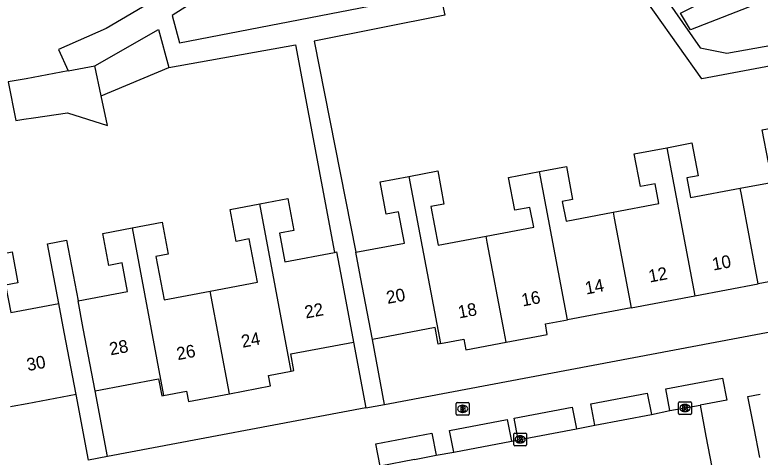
# Model space of a CAD drawing. Extents: x 158352 to 159489, y 383828 to 384597.
# Drawn here: x 158742.5 to 158801.2, y 384071.6 to 384106.4 of the extents above; entities that cross this region are included whole.
import ezdxf

# ---------------------------------------------------------------- set-up
doc = ezdxf.new("R2010")
doc.units = 0
for name, color, linetype in [('IMGEO_Brandkraan', 7, 'Continuous'), ('IMGEO_Kolk', 7, 'Continuous'), ('IMGEO_Pand', 7, 'Continuous'), ('IMGEO_Pand_nummerreeks', 7, 'Continuous'), ('IMGEO_Rijbaan_lokaal_open', 7, 'Continuous'), ('IMGEO_Voetpad_open', 7, 'Continuous')]:
    doc.layers.add(name, color=color, linetype=linetype)

msp = doc.modelspace()

# ---------------------------------------------------------------- linework, layer by layer
at = {"layer": 'IMGEO_Brandkraan'}
for p, q in [((158777.28, 384074.961), (158777.28, 384075.813)), ((158777.355, 384075.887), (158778.207, 384075.887)), ((158777.768, 384075.667), (158777.793, 384075.667)), ((158778.281, 384075.813), (158778.281, 384074.961)), ((158777.791, 384075.107), (158777.766, 384075.107)), ((158778.207, 384074.887), (158777.355, 384074.887))]:
    msp.add_line(p, q, dxfattribs=at)
for points in [[(158777.28, 384074.961), (158777.28, 384075.813)], [(158777.355, 384075.887), (158778.207, 384075.887)], [(158777.628, 384075.587), (158777.628, 384075.187), (158777.841, 384075.187)], [(158777.859, 384075.587), (158777.628, 384075.587)], [(158778.281, 384075.813), (158778.281, 384074.961)], [(158777.807, 384075.506), (158777.753, 384075.506), (158777.753, 384075.43)], [(158777.753, 384075.43), (158777.806, 384075.43)], [(158777.815, 384075.354), (158777.753, 384075.354), (158777.753, 384075.273)], [(158777.753, 384075.273), (158777.815, 384075.273)], [(158778.207, 384074.887), (158777.355, 384074.887)]]:
    msp.add_lwpolyline(points, dxfattribs=at)
for centre, radius, start, end in [((158777.357, 384075.811), 0.0765, 91.55205, 178.44795), ((158777.357, 384075.811), 0.0765, 91.55205, 178.44795), ((158777.863, 384075.442), 0.145, 59.4692, 91.53667), ((158777.888, 384075.489), 0.0922, 285.51372, 58.15012), ((158778.205, 384075.811), 0.0765, 1.55205, 88.44795), ((158778.205, 384075.811), 0.0765, 1.55205, 88.44795), ((158777.357, 384074.963), 0.0765, 181.55205, 268.44795), ((158777.357, 384074.963), 0.0765, 181.55205, 268.44795), ((158777.808, 384075.468), 0.0379, 267.82845, 90.93552), ((158777.816, 384075.313), 0.0404, 269.87594, 90.50774), ((158777.847, 384075.438), 0.251, 268.66757, 293.53466), ((158777.893, 384075.297), 0.105, 301.31148, 78.98903), ((158778.205, 384074.963), 0.0765, 271.55205, 358.44795), ((158778.205, 384074.963), 0.0765, 271.55205, 358.44795)]:
    msp.add_arc(centre, radius, start, end, dxfattribs=at)
for centre, major_axis, ratio, start_param, end_param in [((158777.767, 384075.387), (-0.387, 0.002), 0.722429, 4.712389, 7.853982), ((158777.792, 384075.387), (-0.39, 0.002), 0.717154, 1.570796, 4.712389)]:
    msp.add_ellipse(centre, major_axis=major_axis, ratio=ratio, start_param=start_param, end_param=end_param, dxfattribs=at)
at = {"layer": 'IMGEO_Kolk'}
for p, q in [((158794.79, 384075.018), (158794.79, 384075.87)), ((158794.865, 384075.944), (158795.717, 384075.944)), ((158795.278, 384075.724), (158795.303, 384075.724)), ((158795.791, 384075.87), (158795.791, 384075.018)), ((158795.301, 384075.164), (158795.276, 384075.164)), ((158795.717, 384074.944), (158794.865, 384074.944)), ((158781.805, 384072.549), (158781.805, 384073.401)), ((158781.88, 384073.475), (158782.732, 384073.475)), ((158782.293, 384073.255), (158782.318, 384073.255)), ((158782.806, 384073.401), (158782.806, 384072.549)), ((158782.316, 384072.695), (158782.291, 384072.695)), ((158782.732, 384072.475), (158781.88, 384072.475))]:
    msp.add_line(p, q, dxfattribs=at)
for points in [[(158794.79, 384075.018), (158794.79, 384075.87)], [(158794.865, 384075.944), (158795.717, 384075.944)], [(158795.111, 384075.644), (158795.234, 384075.644), (158795.234, 384075.493), (158795.364, 384075.644), (158795.528, 384075.644), (158795.382, 384075.493), (158795.535, 384075.244), (158795.383, 384075.244), (158795.298, 384075.408), (158795.234, 384075.341), (158795.234, 384075.244), (158795.111, 384075.244), (158795.111, 384075.644)], [(158795.791, 384075.87), (158795.791, 384075.018)], [(158795.717, 384074.944), (158794.865, 384074.944)], [(158781.805, 384072.549), (158781.805, 384073.401)], [(158781.88, 384073.475), (158782.732, 384073.475)], [(158782.806, 384073.401), (158782.806, 384072.549)], [(158782.126, 384073.175), (158782.249, 384073.175), (158782.249, 384073.024), (158782.379, 384073.175), (158782.543, 384073.175), (158782.397, 384073.024), (158782.55, 384072.775), (158782.398, 384072.775), (158782.313, 384072.939), (158782.249, 384072.872), (158782.249, 384072.775), (158782.126, 384072.775), (158782.126, 384073.175)], [(158782.732, 384072.475), (158781.88, 384072.475)]]:
    msp.add_lwpolyline(points, dxfattribs=at)
for centre, start, end in [((158794.867, 384075.868), 91.55205, 178.44795), ((158794.867, 384075.868), 91.55205, 178.44795), ((158795.715, 384075.868), 1.55205, 88.44795), ((158795.715, 384075.868), 1.55205, 88.44795), ((158794.867, 384075.02), 181.55205, 268.44795), ((158794.867, 384075.02), 181.55205, 268.44795), ((158795.715, 384075.02), 271.55205, 358.44795), ((158795.715, 384075.02), 271.55205, 358.44795), ((158781.882, 384073.399), 91.55205, 178.44795), ((158781.882, 384073.399), 91.55205, 178.44795), ((158782.73, 384073.399), 1.55205, 88.44795), ((158782.73, 384073.399), 1.55205, 88.44795), ((158781.882, 384072.551), 181.55205, 268.44795), ((158781.882, 384072.551), 181.55205, 268.44795), ((158782.73, 384072.551), 271.55205, 358.44795), ((158782.73, 384072.551), 271.55205, 358.44795)]:
    msp.add_arc(centre, 0.0765, start, end, dxfattribs=at)
for centre, major_axis, ratio, start_param, end_param in [((158795.277, 384075.444), (-0.387, 0.002), 0.722429, 4.712389, 7.853982), ((158795.302, 384075.444), (-0.39, 0.002), 0.717154, 1.570796, 4.712389), ((158782.292, 384072.975), (-0.387, 0.002), 0.722429, 4.712389, 7.853982), ((158782.317, 384072.975), (-0.39, 0.002), 0.717154, 1.570796, 4.712389)]:
    msp.add_ellipse(centre, major_axis=major_axis, ratio=ratio, start_param=start_param, end_param=end_param, dxfattribs=at)
at = {"layer": 'IMGEO_Pand'}
for points in [[(158802.871, 384108.068), (158795.724, 384105.251), (158794.947, 384106.568), (158802.006, 384110.153), (158801.825, 384110.591), (158804.902, 384112.154)], [(158748.819, 384102.406), (158753.83, 384105.283), (158754.651, 384102.29)], [(158746.706, 384102.014), (158743.404, 384101.402), (158742.003, 384101.142), (158742.589, 384098.118), (158743.219, 384098.209), (158743.987, 384098.32), (158746.652, 384098.705), (158749.803, 384097.716), (158749.314, 384100.047)], [(158746.706, 384102.014), (158748.819, 384102.406)], [(158749.314, 384100.047), (158748.819, 384102.406)], [(158749.314, 384100.047), (158754.651, 384102.29)], [(158799.637, 384092.764), (158803.226, 384093.441), (158802.93, 384095.001), (158801.87, 384094.8), (158801.38, 384097.382), (158803.858, 384097.852)], [(158793.851, 384095.965), (158795.841, 384096.344), (158796.333, 384093.756), (158795.434, 384093.585), (158795.73, 384092.028), (158799.637, 384092.764)], [(158789.629, 384090.877), (158793.237, 384091.558), (158792.941, 384093.117), (158791.779, 384092.896), (158791.288, 384095.478), (158793.851, 384095.965)], [(158793.851, 384095.965), (158796.052, 384084.297)], [(158783.844, 384094.076), (158785.954, 384094.476), (158786.444, 384091.891), (158785.628, 384091.736), (158785.923, 384090.179), (158789.629, 384090.877)], [(158773.551, 384093.706), (158775.815, 384094.135), (158776.311, 384091.516), (158775.273, 384091.319), (158775.85, 384088.279), (158779.622, 384088.99)], [(158779.622, 384088.99), (158783.379, 384089.699), (158783.084, 384091.258), (158781.885, 384091.031), (158781.396, 384093.612), (158783.844, 384094.076)], [(158786.045, 384082.41), (158783.844, 384094.076)], [(158769.377, 384087.719), (158773.2, 384088.439), (158772.732, 384090.918), (158771.764, 384090.735), (158771.283, 384093.277), (158773.551, 384093.706)], [(158773.551, 384093.706), (158776.038, 384080.524)], [(158801.056, 384085.24), (158799.727, 384092.287), (158799.637, 384092.764)], [(158757.89, 384084.656), (158761.625, 384085.36), (158760.98, 384088.779), (158759.936, 384088.582), (158759.462, 384091.093), (158761.801, 384091.535)], [(158761.801, 384091.535), (158764.012, 384091.952), (158764.486, 384089.441), (158763.363, 384089.229), (158763.787, 384086.979), (158767.698, 384087.716)], [(158764.285, 384078.359), (158761.801, 384091.535)], [(158789.629, 384090.877), (158789.719, 384090.399), (158791.048, 384083.353)], [(158747.493, 384083.903), (158751.382, 384084.637), (158750.957, 384086.888), (158749.913, 384086.691), (158749.439, 384089.202), (158751.744, 384089.637)], [(158751.744, 384089.637), (158754.127, 384090.087), (158754.601, 384087.575), (158753.625, 384087.391), (158754.27, 384083.973), (158757.89, 384084.656)], [(158751.744, 384089.637), (158754.233, 384076.435)], [(158781.198, 384080.635), (158781.041, 384081.467), (158779.712, 384088.513), (158779.622, 384088.99)], [(158739.964, 384087.32), (158742.296, 384087.762), (158742.761, 384085.308), (158741.787, 384085.123), (158742.196, 384082.969), (158745.979, 384083.688)], [(158767.698, 384087.716), (158767.844, 384087.744), (158768.257, 384085.554), (158769.184, 384080.64)], [(158770.67, 384080.859), (158769.744, 384085.773), (158769.377, 384087.719)], [(158806.059, 384086.183), (158801.056, 384085.24)], [(158796.052, 384084.297), (158801.056, 384085.24)], [(158759.412, 384076.579), (158757.89, 384084.656)], [(158748.833, 384076.801), (158747.906, 384081.715), (158747.493, 384083.903)], [(158791.048, 384083.353), (158796.052, 384084.297)], [(158747.333, 384076.505), (158746.407, 384081.419), (158745.979, 384083.688)], [(158791.048, 384083.353), (158786.045, 384082.41)], [(158781.198, 384080.635), (158784.449, 384081.248), (158784.292, 384082.08), (158786.045, 384082.41)], [(158776.038, 384080.524), (158775.863, 384080.491), (158775.618, 384081.792), (158770.67, 384080.859)], [(158776.038, 384080.524), (158777.863, 384080.868), (158778.02, 384080.036), (158781.198, 384080.635)], [(158764.285, 384078.359), (158764.489, 384078.397), (158764.242, 384079.708), (158769.184, 384080.64)], [(158759.412, 384076.579), (158762.637, 384077.187), (158762.48, 384078.019), (158764.285, 384078.359)], [(158748.833, 384076.801), (158753.833, 384077.743), (158754.085, 384076.407), (158754.233, 384076.435)], [(158754.233, 384076.435), (158756.037, 384076.775), (158756.188, 384075.972), (158759.412, 384076.579)], [(158747.333, 384076.505), (158743.483, 384075.779), (158742.309, 384075.558), (158742.177, 384075.533)]]:
    msp.add_lwpolyline(points, dxfattribs=at)
at = {"layer": 'IMGEO_Rijbaan_lokaal_open'}
for points in [[(158794.108, 384075.252), (158796.479, 384075.67)], [(158796.479, 384075.67), (158796.941, 384073.236), (158797.406, 384070.789)], [(158792.642, 384074.941), (158794.108, 384075.252)], [(158788.201, 384074.097), (158792.642, 384074.941)], [(158782.161, 384072.948), (158786.738, 384073.819)], [(158786.738, 384073.819), (158788.201, 384074.097)], [(158777.077, 384071.982), (158781.621, 384072.846)], [(158781.621, 384072.846), (158782.161, 384072.948)], [(158774.001, 384071.394), (158775.689, 384071.732)], [(158775.689, 384071.732), (158777.077, 384071.982)]]:
    msp.add_lwpolyline(points, dxfattribs=at)
at = {"layer": 'IMGEO_Voetpad_open'}
for points in [[(158754.537, 384137.547), (158766.668, 384115.877), (158772.792, 384119.688), (158773.666, 384118.284), (158754.906, 384106.382), (158755.484, 384104.227), (158775.984, 384108.212), (158776.375, 384106.398), (158766.085, 384104.362), (158769.377, 384087.719)], [(158753.204, 384136.8), (158763.607, 384118.148), (158765.544, 384114.675), (158761.079, 384112.184), (158759.047, 384110.871), (158749.715, 384105.347), (158745.966, 384103.699), (158746.706, 384102.014)], [(158818.168, 384105.423), (158796.617, 384101.391), (158791.026, 384109.296), (158786.396, 384108.38), (158786.05, 384110.169), (158789.881, 384110.914), (158785.908, 384116.531), (158780.99, 384124.051), (158781.781, 384125.11), (158785.11, 384119.38), (158785.601, 384119.692), (158787.121, 384117.303), (158796.472, 384103.825), (158798.597, 384103.4), (158814.313, 384106.219)], [(158754.651, 384102.29), (158764.614, 384104.071), (158767.698, 384087.716)], [(158745.979, 384083.688), (158745.087, 384088.381), (158746.594, 384088.665), (158747.493, 384083.903)], [(158771.635, 384075.738), (158825.528, 384085.899)], [(158771.635, 384075.738), (158770.67, 384080.859)], [(158769.184, 384080.64), (158770.161, 384075.46)], [(158794.108, 384075.252), (158793.785, 384076.95), (158798.246, 384077.798), (158798.574, 384076.069), (158796.479, 384075.67)], [(158749.809, 384071.623), (158748.833, 384076.801)], [(158748.307, 384071.34), (158747.333, 384076.505)], [(158788.201, 384074.097), (158787.88, 384075.786), (158792.321, 384076.631), (158792.642, 384074.941)], [(158801.193, 384071.537), (158800.732, 384073.87), (158800.24, 384076.361), (158801.215, 384076.545)], [(158770.161, 384075.46), (158771.635, 384075.738)], [(158770.161, 384075.46), (158749.809, 384071.623)], [(158782.161, 384072.948), (158781.837, 384074.653), (158786.414, 384075.523), (158786.738, 384073.819)], [(158777.077, 384071.982), (158776.753, 384073.685), (158781.297, 384074.549), (158781.621, 384072.846)], [(158774.001, 384071.394), (158771.279, 384070.877), (158770.945, 384072.629), (158775.359, 384073.468), (158775.689, 384071.732)], [(158749.809, 384071.623), (158748.307, 384071.34)]]:
    msp.add_lwpolyline(points, dxfattribs=at)

# ---------------------------------------------------------------- texts
at = {"layer": 'IMGEO_Pand_nummerreeks'}
for s, rotation, p in [('10', 10.67993, (158797.524, 384086.277)), ('12', 10.67993, (158792.515, 384085.333)), ('14', 10.67993, (158787.514, 384084.39)), ('20', 10.67837, (158771.868, 384083.649)), ('16', 10.67993, (158782.511, 384083.447)), ('22', 10.67993, (158765.432, 384082.496)), ('18', 10.67993, (158777.51, 384082.503)), ('24', 10.83178, (158760.449, 384080.191)), ('28', 10.66946, (158750.057, 384079.596)), ('26', 10.83178, (158755.349, 384079.215)), ('30', 10.6742, (158743.546, 384078.354))]:
    msp.add_text(s, height=1, rotation=rotation, dxfattribs=at).set_placement(p)

doc.saveas('drawing.dxf')
